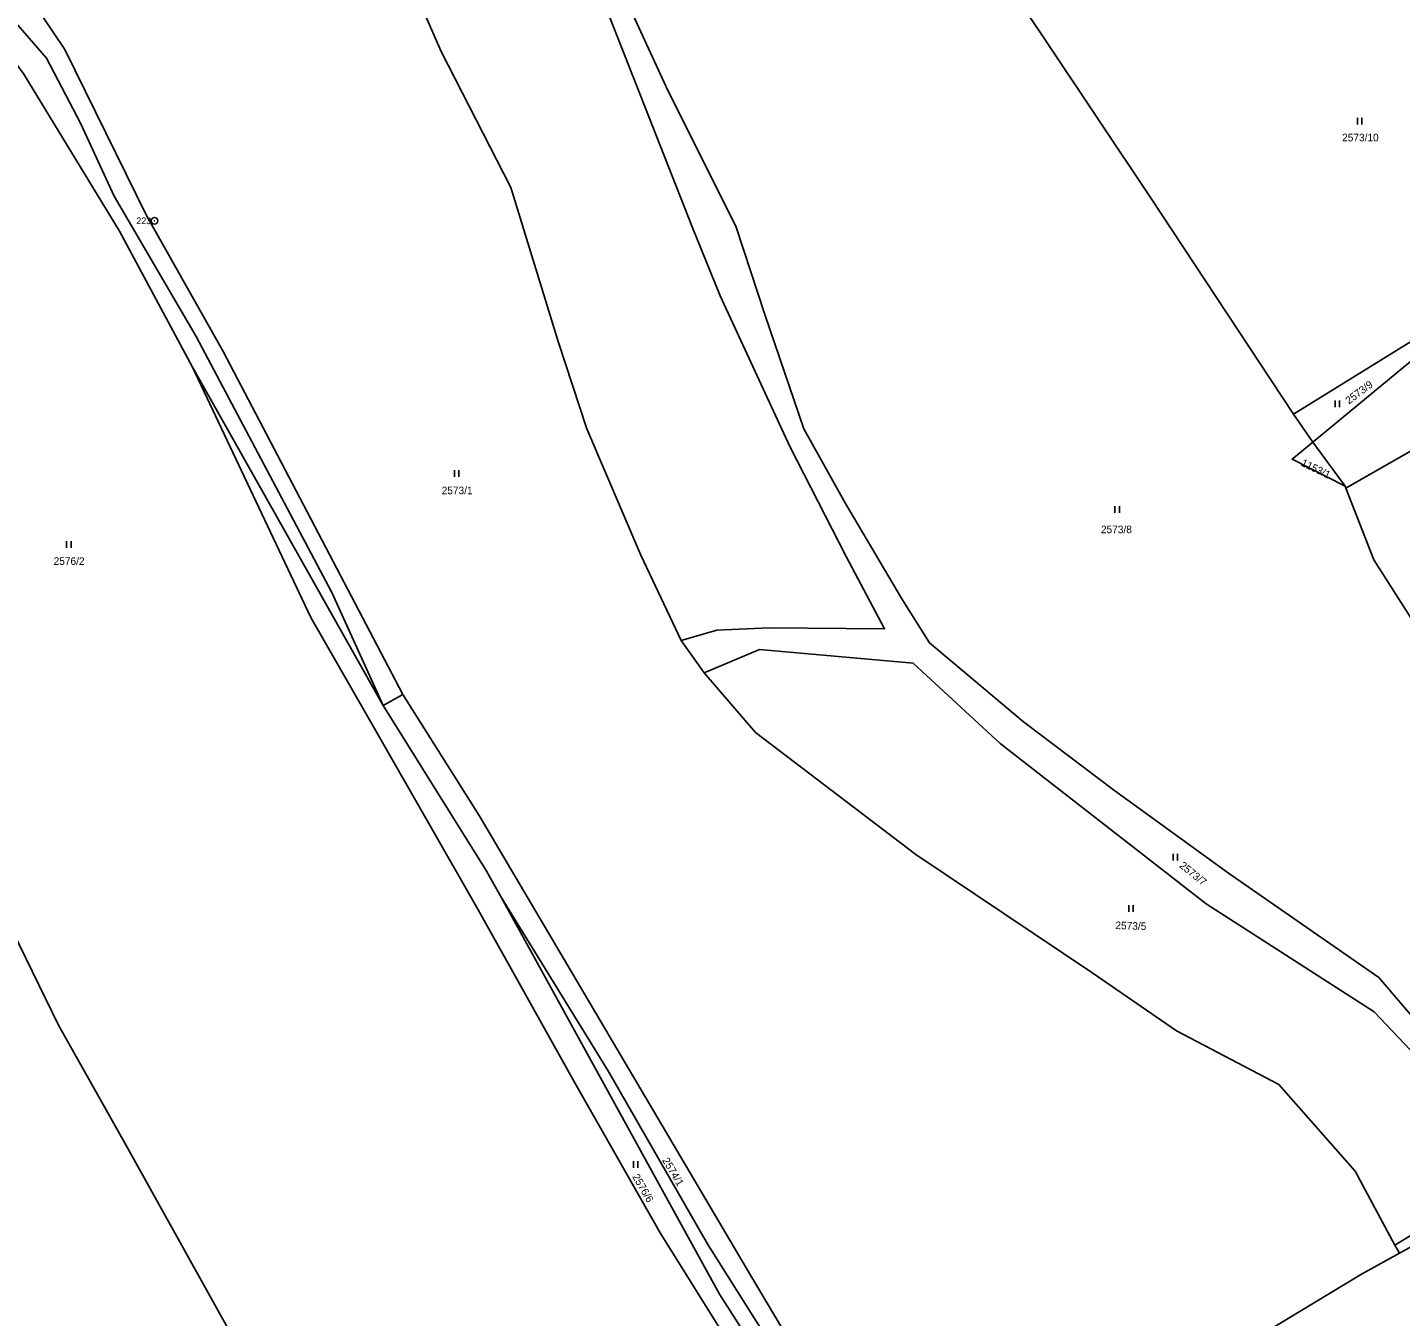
# Model space of a CAD drawing. Extents: x -562167 to -556918, y -1077891 to -1070763.
# Drawn here: x -559837.5 to -559528.9, y -1074718.4 to -1074428.8 of the extents above; entities that cross this region are included whole.
import ezdxf

# ---------------------------------------------------------------- set-up
doc = ezdxf.new("R2010")
doc.units = 0
for name, color, linetype in [('Hranice parcel', 7, 'Continuous'), ('Parcelní čísla', 7, 'Continuous'), ('Značky bodu BP', 7, 'Continuous'), ('Značky kultur', 7, 'Continuous')]:
    doc.layers.add(name, color=color, linetype=linetype)

msp = doc.modelspace()

# ---------------------------------------------------------------- linework, layer by layer
at = {"layer": 'Hranice parcel'}
for p, q in [((-559505.37, -1074486.23), (-559553.03, -1074515.68)), ((-559505.37, -1074486.23), (-559548.66, -1074521.95)), ((-559461.86, -1074486.85), (-559541.26, -1074532.28)), ((-559800.4, -1074505.13), (-559757.54, -1074581.11)), ((-559548.66, -1074521.95), (-559553.03, -1074515.68)), ((-559541.42, -1074531.87), (-559548.66, -1074521.95)), ((-559541.42, -1074531.87), (-559541.26, -1074532.28)), ((-559541.26, -1074532.28), (-559534.93, -1074548.39)), ((-559534.93, -1074548.39), (-559522.64, -1074567.61)), ((-559685.4, -1074573.78), (-559690.58, -1074566.5)), ((-559753.13, -1074578.63), (-559757.54, -1074581.11)), ((-559530.23, -1074702.33), (-559506.95, -1074688.08)), ((-559505.67, -1074691.11), (-559529.16, -1074704.14)), ((-559529.16, -1074704.14), (-559530.23, -1074702.33))]:
    msp.add_line(p, q, dxfattribs=at)
for points in [[(-560067.29, -1074119.96), (-560063.34, -1074133.32), (-560041.93, -1074187.39), (-560031.34, -1074204.77), (-560003.64, -1074230.91), (-559970.82, -1074261.67), (-559945.79, -1074284.6), (-559915.14, -1074317.07), (-559882.65, -1074356.86), (-559849.07, -1074404.05), (-559829.08, -1074433.71), (-559810.75, -1074471.06), (-559793.57, -1074501.44), (-559753.13, -1074578.63)], [(-560118.66, -1074216.71), (-560070.83, -1074270.36), (-560040.95, -1074308.29), (-560021.08, -1074339.38), (-559993.17, -1074383.73), (-559977.41, -1074409.5), (-559956.43, -1074440.33), (-559939.82, -1074465.16), (-559918.59, -1074498.47), (-559888.96, -1074538.63), (-559871.08, -1074571.77), (-559856.85, -1074599.25), (-559839.3, -1074634.95), (-559830.49, -1074652.95), (-559815.41, -1074679.82), (-559784.32, -1074735.65)], [(-559690.58, -1074566.5), (-559699.62, -1074547.34), (-559711.8, -1074518.98), (-559718.21, -1074499.37), (-559728.87, -1074464.72), (-559744.56, -1074434.17), (-559752.46, -1074415.95), (-559767.2, -1074381.62), (-559786.69, -1074350.77), (-559801.22, -1074331.28), (-559811.64, -1074317.8), (-559834.92, -1074293.37), (-559849.35, -1074268.83), (-559868.81, -1074238.72)], [(-559757.54, -1074581.11), (-559769.1, -1074555.73), (-559799.61, -1074498.19), (-559818.04, -1074466.66), (-559825.6, -1074450.32), (-559833.18, -1074435.71), (-559851.83, -1074414.16), (-559873.79, -1074385.27), (-559895.51, -1074352.43), (-559921.97, -1074321.54), (-559938.27, -1074302.96), (-559977.81, -1074267.92)], [(-559690.58, -1074566.5), (-559682.61, -1074564.16), (-559670.82, -1074563.64), (-559644.89, -1074563.91), (-559653.54, -1074547.61), (-559666.16, -1074522.89), (-559681.8, -1074489.04), (-559688.09, -1074473.55), (-559710.54, -1074416.55), (-559729.67, -1074372.9), (-559759.58, -1074318.98)], [(-559503, -1074685.96), (-559511.17, -1074668.62), (-559533.8, -1074642.22), (-559567.59, -1074618.78), (-559593.45, -1074600.06), (-559613.66, -1074584.8), (-559634.82, -1074567.06), (-559641.03, -1074557.13), (-559653.65, -1074535.71), (-559663.06, -1074518.96), (-559671.75, -1074493.51), (-559678.27, -1074473.65), (-559693.99, -1074442.1), (-559705.78, -1074416.35), (-559724.81, -1074374.04), (-559735.98, -1074354.59), (-559754.78, -1074320.67)], [(-559553.03, -1074515.68), (-559585.14, -1074466.97), (-559608.66, -1074431.79), (-559632.3, -1074396.46), (-559633.36, -1074394.08)], [(-559859.31, -1074410.77), (-559838.33, -1074439.24), (-559816.78, -1074474.55), (-559800.4, -1074505.13)], [(-559568.97, -1074889.44), (-559603.94, -1074839.1), (-559617.35, -1074819.2), (-559637.39, -1074789.88), (-559655.19, -1074764.31), (-559664.96, -1074748.64), (-559679.86, -1074724.26), (-559695.29, -1074699.58), (-559714.45, -1074665.89), (-559736.3, -1074626.83), (-559758.58, -1074587.83), (-559773.82, -1074561.31), (-559800.4, -1074505.13)], [(-559548.66, -1074521.95), (-559553.32, -1074525.8), (-559541.42, -1074531.87)], [(-559506.95, -1074688.08), (-559514.71, -1074671.19), (-559534.85, -1074649.92), (-559572.59, -1074625.7), (-559618.91, -1074589.66), (-559638.44, -1074571.61), (-559672.97, -1074568.51), (-559685.4, -1074573.78)], [(-559530.23, -1074702.33), (-559539.13, -1074685.76), (-559556.32, -1074666.26), (-559579.31, -1074654.2), (-559598.28, -1074641.12), (-559637.89, -1074614.58), (-559673.87, -1074587.21), (-559685.4, -1074573.78)], [(-559753.13, -1074578.63), (-559735.98, -1074605.84), (-559675.03, -1074709.08), (-559631.9, -1074781.57)], [(-559757.54, -1074581.11), (-559734.38, -1074618.15), (-559731.07, -1074624.15)], [(-559731.07, -1074624.15), (-559706.9, -1074663.31), (-559684.61, -1074702.22), (-559658.9, -1074742.97), (-559647.75, -1074761.56), (-559631.9, -1074781.57)], [(-559731.07, -1074624.15), (-559681.99, -1074713.39), (-559636.87, -1074783.81), (-559583.1, -1074864.38), (-559568.97, -1074889.44)], [(-559579.54, -1074734.15), (-559576.11, -1074732.07), (-559537.7, -1074708.88), (-559529.16, -1074704.14)]]:
    msp.add_lwpolyline(points, dxfattribs=at)
at = {"layer": 'Značky bodu BP'}
for radius in [0.75, 0.03]:
    msp.add_circle((-559808.93, -1074472.22), radius, dxfattribs=at)
at = {"layer": 'Značky kultur'}
for p, q in [((-559538.62, -1074450.58), (-559538.62, -1074449.08)), ((-559537.62, -1074450.58), (-559537.62, -1074449.08)), ((-559543.64, -1074514.09), (-559543.64, -1074512.59)), ((-559542.64, -1074514.09), (-559542.64, -1074512.59)), ((-559741.56, -1074529.74), (-559741.56, -1074528.24)), ((-559740.56, -1074529.74), (-559740.56, -1074528.24)), ((-559593.13, -1074537.82), (-559593.13, -1074536.32)), ((-559592.13, -1074537.82), (-559592.13, -1074536.32)), ((-559828.69, -1074545.69), (-559828.69, -1074544.19)), ((-559827.69, -1074545.69), (-559827.69, -1074544.19)), ((-559580.07, -1074615.9), (-559580.07, -1074614.4)), ((-559579.07, -1074615.9), (-559579.07, -1074614.4)), ((-559589.99, -1074627.48), (-559589.99, -1074625.98)), ((-559588.99, -1074627.48), (-559588.99, -1074625.98)), ((-559701.34, -1074684.97), (-559701.34, -1074683.47)), ((-559700.34, -1074684.97), (-559700.34, -1074683.47))]:
    msp.add_line(p, q, dxfattribs=at)

# ---------------------------------------------------------------- texts
at = {"layer": 'Parcelní čísla'}
for s, p in [('2573/10', (-559542.07, -1074454.36)), ('2573/1', (-559744.41, -1074533.65)), ('2573/8', (-559596.26, -1074542.4)), ('2576/2', (-559831.61, -1074549.52))]:
    msp.add_text(s, height=1.7, dxfattribs=at).set_placement(p)
for s, rotation, p in [('2573/9', 37, (-559540.53, -1074513.52)), ('1153/1', 334, (-559551.45, -1074527.16)), ('2573/7', 321, (-559578.77, -1074617.35)), ('2573/5', 358, (-559593.04, -1074631.33)), ('2574/1', 301, (-559694.92, -1074683.31)), ('2576/6', 300, (-559701.64, -1074686.94))]:
    msp.add_text(s, height=1.7, rotation=rotation, dxfattribs=at).set_placement(p)
at = {"layer": 'Značky bodu BP'}
msp.add_text('223', height=1.5, dxfattribs=at).set_placement((-559813.03, -1074472.97))

doc.saveas('drawing.dxf')
